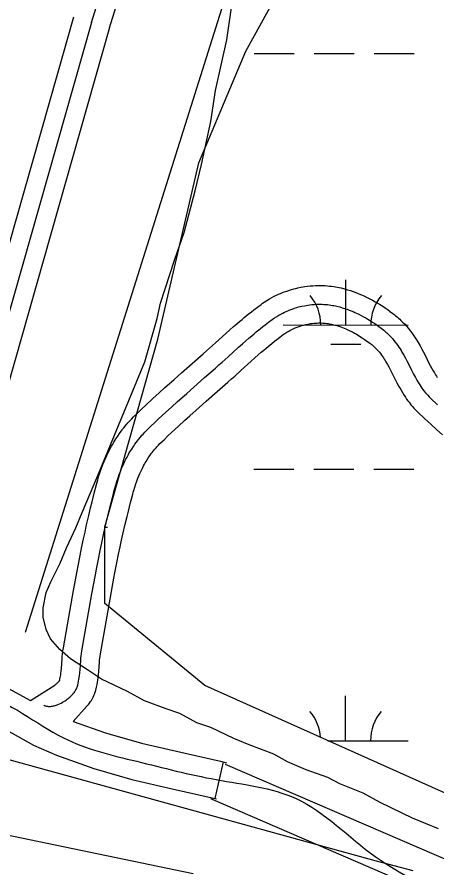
# Model space of a CAD drawing. Extents: x 3245246 to 3283090, y 806824 to 832173.
# Drawn here: x 3265952 to 3266287, y 823248 to 823928 of the extents above; entities that cross this region are included whole.
import ezdxf

# ---------------------------------------------------------------- set-up
doc = ezdxf.new("R2010")
doc.units = 0
for name, color, linetype in [('V-ROAD-CNTR', 7, 'Continuous'), ('V-SITE-VEGE', 7, 'Continuous'), ('V-TOPO-MAJR', 7, 'Continuous'), ('V-TOPO-MINR', 7, 'Continuous'), ('V-TOPO-SHOR', 7, 'Continuous'), ('V-WETL-SWMP', 7, 'Continuous')]:
    doc.layers.add(name, color=color, linetype=linetype)

msp = doc.modelspace()

# ---------------------------------------------------------------- linework, layer by layer
at = {"layer": 'V-ROAD-CNTR'}
msp.add_line((3266116.34, 823331.83), (3266109.59, 823302.6), dxfattribs=at)
for points in [[(3266011.16, 823923.64), (3266167.73, 824426.29), (3266179.25, 824460.18), (3266187.16, 824481.46), (3266201.83, 824520.69), (3266206.44, 824544.24), (3266203.64, 824569.61), (3266194.09, 824590.62), (3266179.05, 824609.91), (3266156.36, 824626.83), (3265940.7, 824773.52), (3265597.18, 825009.46), (3265320.22, 825202.11), (3265277.6, 825231.12), (3265222.68, 825268.34), (3265166.38, 825304.3), (3265084.8, 825355.5)], [(3266025.48, 823919.18), (3266182, 824421.65), (3266193.38, 824455.15), (3266201.22, 824476.22), (3266216.32, 824516.6), (3266221.61, 824543.61), (3266218.28, 824573.63), (3266207.02, 824598.44), (3266189.64, 824620.72), (3266171.3, 824634.4)], [(3266011.16, 823923.64), (3265899.86, 823532.89), (3265881.05, 823489.79), (3265841.2, 823444.66)], [(3265996.74, 823927.75), (3265885.71, 823537.97), (3265868.24, 823497.95), (3265845.4, 823472.08)], [(3266025.59, 823919.53), (3265914.01, 823527.82), (3265893.85, 823481.63), (3265857.32, 823440.25)], [(3266035.99, 823598.01), (3266036.97, 823599.26), (3266038.77, 823601.45), (3266040.21, 823603.12), (3266041.35, 823604.38), (3266043.02, 823606.16), (3266044.73, 823607.88), (3266048.22, 823611.27), (3266051.45, 823614.37), (3266054.5, 823617.26), (3266060.19, 823622.56), (3266065.19, 823627.15), (3266069.58, 823631.12), (3266077.24, 823637.97), (3266083.01, 823643.08), (3266091.64, 823650.67), (3266100.27, 823658.26), (3266103, 823660.68), (3266105.52, 823662.94), (3266110.26, 823667.23), (3266118.58, 823674.77), (3266121.79, 823677.64), (3266124.64, 823680.15), (3266127.18, 823682.36), (3266129.45, 823684.3), (3266131.46, 823685.99), (3266133.27, 823687.5), (3266136.45, 823690.09), (3266138.92, 823692.06), (3266140.83, 823693.55), (3266143.71, 823695.75), (3266146.7, 823697.97), (3266147.85, 823698.8), (3266149.04, 823699.62), (3266151.21, 823701.03), (3266153.33, 823702.31), (3266155.33, 823703.43), (3266157.22, 823704.42), (3266159, 823705.3), (3266160.68, 823706.07), (3266162.25, 823706.75), (3266163.73, 823707.36), (3266165.12, 823707.9), (3266166.49, 823708.39), (3266168.87, 823709.2), (3266171.02, 823709.85), (3266172.89, 823710.37), (3266174.53, 823710.79), (3266176.02, 823711.13), (3266178.44, 823711.63), (3266180.31, 823711.97), (3266181.75, 823712.2), (3266183.8, 823712.49), (3266185.9, 823712.73), (3266188.04, 823712.92), (3266190.15, 823713.04), (3266192.2, 823713.1), (3266194.17, 823713.1), (3266196.08, 823713.05), (3266197.93, 823712.96), (3266199.73, 823712.82), (3266201.45, 823712.65), (3266203.12, 823712.45), (3266204.74, 823712.22), (3266206.3, 823711.96), (3266207.8, 823711.69), (3266209.26, 823711.39), (3266210.73, 823711.07), (3266213.37, 823710.42), (3266215.9, 823709.71), (3266218.26, 823708.97), (3266220.45, 823708.22), (3266222.51, 823707.47), (3266224.41, 823706.72), (3266226.19, 823705.98), (3266227.86, 823705.25), (3266229.4, 823704.54), (3266230.9, 823703.83), (3266233.55, 823702.49), (3266235.89, 823701.24), (3266237.93, 823700.09), (3266239.71, 823699.04), (3266241.29, 823698.08), (3266243.92, 823696.41), (3266245.92, 823695.08), (3266247.45, 823694.03), (3266249.53, 823692.54)], [(3266047.81, 823588.77), (3266048.68, 823589.88), (3266050.24, 823591.79), (3266051.45, 823593.19), (3266052.38, 823594.22), (3266053.81, 823595.74), (3266055.28, 823597.22), (3266058.64, 823600.48), (3266061.8, 823603.51), (3266064.77, 823606.33), (3266070.37, 823611.54), (3266075.29, 823616.06), (3266079.61, 823619.97), (3266087.21, 823626.77), (3266092.94, 823631.83), (3266101.55, 823639.41), (3266110.2, 823647.02), (3266112.98, 823649.49), (3266115.56, 823651.8), (3266120.33, 823656.11), (3266128.61, 823663.62), (3266131.75, 823666.42), (3266134.52, 823668.86), (3266136.98, 823671), (3266139.16, 823672.86), (3266141.09, 823674.5), (3266142.81, 823675.92), (3266145.86, 823678.41), (3266148.2, 823680.28), (3266149.99, 823681.67), (3266152.74, 823683.77), (3266155.55, 823685.86), (3266156.49, 823686.53), (3266157.4, 823687.16), (3266159.18, 823688.32), (3266160.88, 823689.35), (3266162.49, 823690.25), (3266164.01, 823691.05), (3266165.44, 823691.75), (3266166.79, 823692.38), (3266168.07, 823692.93), (3266169.27, 823693.42), (3266170.4, 823693.85), (3266171.46, 823694.24), (3266173.45, 823694.91), (3266175.2, 823695.45), (3266176.73, 823695.87), (3266178.07, 823696.21), (3266179.25, 823696.48), (3266181.3, 823696.91), (3266182.83, 823697.19), (3266183.98, 823697.37), (3266185.7, 823697.61), (3266187.4, 823697.81), (3266189.12, 823697.96), (3266190.79, 823698.05), (3266192.41, 823698.1), (3266193.99, 823698.1), (3266195.51, 823698.06), (3266196.99, 823697.98), (3266198.43, 823697.88), (3266199.82, 823697.74), (3266201.17, 823697.58), (3266202.47, 823697.39), (3266203.74, 823697.18), (3266204.97, 823696.96), (3266206.16, 823696.72), (3266207.31, 823696.46), (3266209.54, 823695.91), (3266211.64, 823695.32), (3266213.6, 823694.71), (3266215.44, 823694.08), (3266217.17, 823693.45), (3266218.79, 823692.81), (3266220.3, 823692.18), (3266221.72, 823691.56), (3266223.05, 823690.95), (3266224.3, 823690.36), (3266226.63, 823689.18), (3266228.67, 823688.09), (3266230.45, 823687.09), (3266232, 823686.17), (3266233.36, 823685.34), (3266235.74, 823683.83), (3266237.52, 823682.65), (3266238.84, 823681.74), (3266240.84, 823680.32)], [(3266249.77, 823692.37), (3266251.87, 823690.81), (3266253.1, 823689.86), (3266254.29, 823688.9), (3266255.43, 823687.95), (3266256.52, 823686.99), (3266257.56, 823686.04), (3266258.56, 823685.09), (3266259.56, 823684.1), (3266261.32, 823682.27), (3266262.97, 823680.43), (3266264.49, 823678.63), (3266265.88, 823676.87), (3266267.17, 823675.16), (3266268.35, 823673.5), (3266269.44, 823671.9), (3266270.45, 823670.36), (3266271.38, 823668.86), (3266272.28, 823667.39), (3266273.84, 823664.68), (3266275.24, 823662.14), (3266276.48, 823659.79), (3266278.63, 823655.61), (3266280.41, 823652.08), (3266281.92, 823649.16), (3266283.21, 823646.74), (3266284.33, 823644.73), (3266285.31, 823643.06), (3266286.18, 823641.66), (3266286.95, 823640.5), (3266287.62, 823639.51)], [(3266059.62, 823579.53), (3266060.39, 823580.5), (3266061.72, 823582.12), (3266062.7, 823583.26), (3266063.42, 823584.06), (3266064.6, 823585.31), (3266065.83, 823586.56), (3266069.06, 823589.69), (3266072.15, 823592.65), (3266075.04, 823595.39), (3266080.55, 823600.53), (3266085.39, 823604.97), (3266089.65, 823608.82), (3266097.18, 823615.56), (3266102.86, 823620.58), (3266111.46, 823628.15), (3266120.13, 823635.77), (3266122.97, 823638.29), (3266125.6, 823640.65), (3266130.39, 823644.99), (3266138.65, 823652.47), (3266141.71, 823655.2), (3266144.4, 823657.58), (3266146.77, 823659.64), (3266148.87, 823661.43), (3266150.72, 823663), (3266152.34, 823664.34), (3266155.27, 823666.73), (3266157.49, 823668.5), (3266159.16, 823669.8), (3266161.76, 823671.79), (3266164.4, 823673.75), (3266165.12, 823674.27), (3266165.75, 823674.7), (3266167.16, 823675.62), (3266168.43, 823676.39), (3266169.65, 823677.07), (3266170.8, 823677.67), (3266171.88, 823678.21), (3266172.91, 823678.68), (3266173.89, 823679.1), (3266174.81, 823679.48), (3266175.67, 823679.81), (3266176.43, 823680.09), (3266178.03, 823680.63), (3266179.38, 823681.04), (3266180.58, 823681.37), (3266181.62, 823681.63), (3266182.47, 823681.83), (3266184.16, 823682.18), (3266185.36, 823682.4), (3266186.21, 823682.54), (3266187.59, 823682.73), (3266188.91, 823682.88), (3266190.21, 823682.99), (3266191.44, 823683.06), (3266192.63, 823683.1), (3266193.8, 823683.1), (3266194.94, 823683.07), (3266196.05, 823683.01), (3266197.13, 823682.93), (3266198.18, 823682.83), (3266199.21, 823682.7), (3266200.21, 823682.56), (3266201.18, 823682.4), (3266202.13, 823682.23), (3266203.05, 823682.04), (3266203.89, 823681.86), (3266205.71, 823681.41), (3266207.38, 823680.94), (3266208.95, 823680.45), (3266210.43, 823679.94), (3266211.83, 823679.43), (3266213.16, 823678.91), (3266214.41, 823678.39), (3266215.58, 823677.87), (3266216.7, 823677.36), (3266217.69, 823676.89), (3266219.71, 823675.87), (3266221.45, 823674.94), (3266222.97, 823674.08), (3266224.3, 823673.3), (3266225.44, 823672.61), (3266227.56, 823671.26), (3266229.11, 823670.23), (3266230.24, 823669.45), (3266232.14, 823668.1)], [(3266240.84, 823680.32), (3266242.82, 823678.85), (3266243.8, 823678.09), (3266244.75, 823677.33), (3266245.65, 823676.57), (3266246.51, 823675.81), (3266247.34, 823675.06), (3266248.13, 823674.31), (3266248.89, 823673.56), (3266250.32, 823672.06), (3266251.65, 823670.59), (3266252.87, 823669.13), (3266254.01, 823667.7), (3266255.06, 823666.3), (3266256.04, 823664.93), (3266256.95, 823663.59), (3266257.81, 823662.27), (3266258.61, 823660.99), (3266259.37, 823659.75), (3266260.77, 823657.31), (3266262.04, 823655.02), (3266263.18, 823652.85), (3266265.26, 823648.8), (3266267.05, 823645.26), (3266268.63, 823642.19), (3266270.04, 823639.55), (3266271.32, 823637.26), (3266272.48, 823635.29), (3266273.53, 823633.6), (3266274.49, 823632.13), (3266275.36, 823630.88), (3266276.14, 823629.79), (3266276.85, 823628.85), (3266278.13, 823627.24), (3266279.14, 823626.06), (3266279.92, 823625.19), (3266281.14, 823623.91), (3266282.42, 823622.67), (3266287.71, 823617.71)], [(3266231.91, 823668.27), (3266233.77, 823666.89), (3266234.51, 823666.32), (3266235.2, 823665.76), (3266235.87, 823665.2), (3266236.5, 823664.64), (3266237.11, 823664.08), (3266237.7, 823663.53), (3266238.21, 823663.02), (3266239.33, 823661.85), (3266240.33, 823660.74), (3266241.26, 823659.64), (3266242.13, 823658.54), (3266242.96, 823657.44), (3266243.73, 823656.35), (3266244.47, 823655.27), (3266245.17, 823654.19), (3266245.84, 823653.13), (3266246.46, 823652.11), (3266247.71, 823649.95), (3266248.83, 823647.89), (3266249.88, 823645.92), (3266251.9, 823641.99), (3266253.69, 823638.44), (3266255.34, 823635.23), (3266256.88, 823632.35), (3266258.31, 823629.79), (3266259.65, 823627.52), (3266260.89, 823625.53), (3266262.04, 823623.77), (3266263.09, 823622.24), (3266264.06, 823620.89), (3266264.99, 823619.66), (3266266.56, 823617.7), (3266267.85, 823616.18), (3266268.92, 823614.99), (3266270.48, 823613.36), (3266272.06, 823611.82), (3266277.48, 823606.74), (3266282.5, 823602.07), (3266287.24, 823597.7), (3266291.72, 823593.62)], [(3265962.26, 823380.95), (3265981.63, 823393.28), (3265982.12, 823393.62), (3265982.56, 823393.94), (3265982.97, 823394.26), (3265983.33, 823394.55), (3265983.65, 823394.84), (3265983.86, 823395.04), (3265984.42, 823395.59), (3265984.78, 823395.99), (3265985.04, 823396.3), (3265985.23, 823396.56), (3265985.36, 823396.74), (3265985.45, 823396.89), (3265985.46, 823396.91), (3265985.59, 823397.15), (3265985.61, 823397.18), (3265985.57, 823397.08), (3265985.57, 823397.08), (3265985.56, 823397.06), (3265985.82, 823398.15), (3265986.06, 823399.3), (3265986.25, 823400.43), (3265986.42, 823401.53), (3265986.55, 823402.55), (3265986.79, 823404.74), (3265986.96, 823406.68), (3265987.53, 823414.33), (3265987.73, 823416.46), (3265987.9, 823418.14), (3265988.22, 823420.66), (3265988.61, 823423.14), (3265993.98, 823453.79), (3265996.71, 823469.09), (3265999.51, 823484.39), (3266000.33, 823488.78), (3266001.92, 823496.95), (3266003.38, 823504.1), (3266004.69, 823510.34), (3266005.88, 823515.79), (3266006.94, 823520.58), (3266008.85, 823528.89), (3266010.34, 823535.14), (3266011.49, 823539.83), (3266013.25, 823546.84), (3266015.07, 823553.88), (3266015.55, 823555.67), (3266016.06, 823557.47), (3266017.07, 823560.82), (3266018.12, 823564), (3266019.17, 823566.96), (3266020.23, 823569.73), (3266021.27, 823572.32), (3266022.31, 823574.73), (3266023.33, 823576.98), (3266024.32, 823579.07), (3266025.3, 823581.01), (3266026.24, 823582.83), (3266027.16, 823584.52), (3266028.05, 823586.09), (3266028.94, 823587.6), (3266030.57, 823590.27), (3266032.11, 823592.61), (3266033.5, 823594.64), (3266034.77, 823596.39), (3266035.83, 823597.79)], [(3265972.83, 823377.25), (3265973.19, 823377.07), (3265973.56, 823376.9), (3265973.93, 823376.76), (3265974.31, 823376.64), (3265975.09, 823376.45), (3265975.88, 823376.33), (3265976.68, 823376.27), (3265977.47, 823376.26), (3265978.27, 823376.3), (3265979.05, 823376.38), (3265979.83, 823376.5), (3265980.6, 823376.65), (3265981.35, 823376.83), (3265982.08, 823377.03), (3265982.8, 823377.26), (3265983.49, 823377.5), (3265984.17, 823377.76), (3265985.49, 823378.31), (3265986.72, 823378.91), (3265987.86, 823379.52), (3265988.92, 823380.14), (3265989.9, 823380.76), (3265990.8, 823381.38), (3265991.62, 823381.98), (3265992.38, 823382.57), (3265993.06, 823383.14), (3265993.69, 823383.69), (3265994.26, 823384.22), (3265995.29, 823385.25), (3265996.13, 823386.17), (3265996.81, 823387), (3265997.37, 823387.74), (3265997.83, 823388.4), (3265998.21, 823388.99), (3265998.51, 823389.5), (3265999, 823390.41), (3265999.33, 823391.1), (3265999.54, 823391.62), (3265999.83, 823392.41), (3266000.06, 823393.2), (3266000.47, 823394.91), (3266000.8, 823396.52), (3266001.06, 823398.03), (3266001.27, 823399.45), (3266001.45, 823400.78), (3266001.72, 823403.27), (3266001.91, 823405.46), (3266002.48, 823413.09), (3266002.66, 823415), (3266002.81, 823416.42), (3266003.08, 823418.56), (3266003.41, 823420.69), (3266008.75, 823451.18), (3266011.47, 823466.42), (3266014.26, 823481.66), (3266015.07, 823485.97), (3266016.64, 823494.02), (3266018.07, 823501.06), (3266019.36, 823507.2), (3266020.53, 823512.57), (3266021.57, 823517.27), (3266023.46, 823525.47), (3266024.92, 823531.62), (3266026.05, 823536.23), (3266027.78, 823543.14), (3266029.57, 823550.05), (3266030.01, 823551.68), (3266030.46, 823553.26), (3266031.38, 823556.3), (3266032.31, 823559.14), (3266033.25, 823561.79), (3266034.19, 823564.25), (3266035.12, 823566.54), (3266036.03, 823568.67), (3266036.93, 823570.65), (3266037.8, 823572.49), (3266038.66, 823574.19), (3266039.48, 823575.78), (3266040.28, 823577.25), (3266041.06, 823578.62), (3266041.8, 823579.89), (3266043.24, 823582.23), (3266044.56, 823584.25), (3266045.76, 823585.99), (3266046.84, 823587.48), (3266047.81, 823588.77)], [(3265996.45, 823364.2), (3266007.47, 823376.36), (3266008.58, 823377.7), (3266009.52, 823378.93), (3266010.3, 823380.06), (3266010.96, 823381.08), (3266011.56, 823382.1), (3266012.41, 823383.68), (3266013.04, 823385.02), (3266013.52, 823386.17), (3266014.09, 823387.73), (3266014.56, 823389.33), (3266015.12, 823391.67), (3266015.54, 823393.74), (3266015.87, 823395.63), (3266016.13, 823397.37), (3266016.34, 823399), (3266016.65, 823401.81), (3266016.86, 823404.24), (3266017.43, 823411.85), (3266017.59, 823413.53), (3266017.71, 823414.7), (3266017.93, 823416.46), (3266018.21, 823418.23), (3266023.52, 823448.57), (3266026.23, 823463.76), (3266029.01, 823478.92), (3266029.8, 823483.15), (3266031.35, 823491.1), (3266032.75, 823498.02), (3266034.03, 823504.07), (3266035.18, 823509.35), (3266036.2, 823513.96), (3266038.06, 823522.05), (3266039.5, 823528.1), (3266040.61, 823532.62), (3266042.32, 823539.43), (3266044.07, 823546.22), (3266044.47, 823547.69), (3266044.85, 823549.04), (3266045.68, 823551.78), (3266046.51, 823554.29), (3266047.33, 823556.61), (3266048.15, 823558.77), (3266048.96, 823560.77), (3266049.75, 823562.61), (3266050.53, 823564.32), (3266051.28, 823565.9), (3266052.02, 823567.37), (3266052.72, 823568.73), (3266053.41, 823569.98), (3266054.06, 823571.14), (3266054.66, 823572.17), (3266055.91, 823574.2), (3266057.02, 823575.89), (3266058.01, 823577.33), (3266058.91, 823578.57), (3266059.79, 823579.74)], [(3265857.32, 823440.25), (3265869.57, 823427.74), (3265881.61, 823416.02), (3265893.34, 823405.56), (3265893.61, 823405.4), (3265926.41, 823400.33), (3265962.26, 823380.95)], [(3265832.65, 823422.21), (3265840.56, 823414.49), (3265848.39, 823406.49), (3265861.16, 823394.06), (3265875.37, 823381.4), (3265883.05, 823376.68), (3265916.71, 823371.47), (3265947.54, 823354.81), (3265964.62, 823345.3), (3265983.02, 823337.12), (3266013.06, 823326.53), (3266043.46, 823317.8), (3266075.69, 823310.37), (3266107.53, 823303.08), (3266111.1, 823302.25)], [(3265996.45, 823364.2), (3266022.2, 823355.12), (3266050.97, 823346.85), (3266082.41, 823339.61), (3266114.26, 823332.31), (3266119.04, 823331.21)], [(3266604.9, 823080.06), (3266300.51, 823251.17), (3266118.35, 823329.73)], [(3266287.18, 823224.24), (3266106.47, 823302.18)]]:
    msp.add_lwpolyline(points, dxfattribs=at)
msp.add_spline([(3265843.13, 823432.94), (3265858.98, 823417.12), (3265884.36, 823393.48), (3265921.56, 823385.9), (3265988.57, 823351.07), (3266047.21, 823332.33), (3266110.89, 823317.69), (3266174.63, 823302.49), (3266237.94, 823256.14), (3266318.96, 823213.69), (3266446.25, 823144.04), (3266598.22, 823070.18), (3266698.27, 823024.21), (3266809.76, 822977.55), (3266902.83, 822954.65), (3266981.51, 822929.37), (3267047.02, 822922.93), (3267126.67, 822926.97), (3267196.8, 822934.46), (3267240.76, 822931.16), (3267315.46, 822929.02), (3267389.48, 822902.91), (3267472.52, 822855.33), (3267548.21, 822799.11), (3267673.18, 822703.23), (3267729.53, 822659.19), (3267800.82, 822580.02), (3267841.58, 822514.78), (3267890.36, 822443.64), (3267961.46, 822390.31), (3268026.22, 822347.95), (3268097.47, 822313.66), (3268226.82, 822221.48), (3268328.91, 822136.16), (3268437.97, 822030.19), (3268539.63, 821913.73), (3268611.4, 821855.02), (3268669.68, 821832.99), (3268741.62, 821835.21), (3268780.98, 821862.31), (3268824.18, 821916.6), (3268873.06, 822006.27), (3268932.52, 822098.07), (3268972.12, 822145.49), (3269019.4, 822162.03), (3269055.98, 822158.33), (3269086.75, 822138.72), (3269215.73, 821995.56), (3269467.12, 821682.49), (3269665.02, 821425.34), (3269890.24, 821132.34), (3269935.57, 821060.84), (3269937.76, 820947.01), (3269911.92, 820878.37), (3269882.42, 820803.43), (3269850.37, 820754.68), (3269820.83, 820702.94), (3269847.45, 820661.45), (3269995.31, 820504.9), (3270135.08, 820342.32), (3270215.8, 820249.25), (3270280.88, 820161.54), (3270409.84, 819983.24), (3270585.16, 819734.7), (3270723.07, 819531.19), (3270847.77, 819342.24), (3270941.21, 819194.89), (3271024.16, 819065.03), (3271103.72, 818955.95), (3271217.86, 818809.2), (3271322.11, 818665.04), (3271450.94, 818481.15), (3271547.8, 818329.85), (3271656.16, 818158.96), (3271778.9, 817965.4), (3271939.04, 817707.54), (3272036.56, 817466.51), (3272126.72, 817285.29), (3272211.94, 817051.13), (3272318, 816867.47), (3272429.35, 816683.19), (3272508.65, 816556.22), (3272571.56, 816398.68), (3272670.41, 816197), (3272779.92, 816022.86), (3272872.13, 815803.22), (3272964.65, 815556.57)], degree=3, dxfattribs=at)
at = {"layer": 'V-SITE-VEGE'}
for p, q in [((3266119.21, 823909.67), (3266123.05, 823935.57)), ((3266110.35, 823869), (3266119.21, 823909.67)), ((3266106.52, 823844.34), (3266110.35, 823869)), ((3266098.93, 823809.82), (3266106.52, 823844.34)), ((3266093.88, 823788.88), (3266098.93, 823809.82)), ((3266085.06, 823755.6), (3266093.88, 823788.88)), ((3266077.54, 823733.43), (3266085.06, 823755.6)), ((3266066.24, 823698.94), (3266077.54, 823733.43)), ((3266063.71, 823686.61), (3266066.24, 823698.94)), ((3266053.65, 823652.11), (3266063.71, 823686.61)), ((3266026.14, 823585.62), (3266053.65, 823652.11)), ((3266016.14, 823560.99), (3266026.14, 823585.62)), ((3266003.64, 823531.44), (3266016.14, 823560.99)), ((3265998.63, 823519.13), (3266003.64, 823531.44)), ((3265991.14, 823503.13), (3265998.63, 823519.13)), ((3265986.14, 823490.81), (3265991.14, 823503.13)), ((3265978.66, 823476.04), (3265986.14, 823490.81)), ((3265974.91, 823467.42), (3265978.66, 823476.04)), ((3265972.38, 823455.1), (3265974.91, 823467.42)), ((3265972.33, 823447.69), (3265972.38, 823455.1)), ((3265974.75, 823437.81), (3265972.33, 823447.69)), ((3265978.41, 823430.39), (3265974.75, 823437.81)), ((3265985.77, 823421.71), (3265978.41, 823430.39)), ((3265994.37, 823414.26), (3265985.77, 823421.71)), ((3266007.89, 823405.54), (3265994.37, 823414.26)), ((3266018.96, 823398.08), (3266007.89, 823405.54)), ((3266039.89, 823388.1), (3266018.96, 823398.08)), ((3266053.42, 823380.62), (3266039.89, 823388.1)), ((3266070.66, 823374.36), (3266053.42, 823380.62)), ((3266081.75, 823370.59), (3266070.66, 823374.36)), ((3266095.28, 823363.11), (3266081.75, 823370.59)), ((3266106.37, 823359.35), (3266095.28, 823363.11)), ((3266124.83, 823350.61), (3266106.37, 823359.35)), ((3266137.15, 823345.61), (3266124.83, 823350.61)), ((3266156.85, 823338.1), (3266137.15, 823345.61)), ((3266167.93, 823331.87), (3266156.85, 823338.1)), ((3266182.7, 823325.62), (3266167.93, 823331.87)), ((3266199.94, 823319.36), (3266182.7, 823325.62)), ((3266209.79, 823314.37), (3266199.94, 823319.36)), ((3266228.26, 823306.87), (3266209.79, 823314.37)), ((3266241.79, 823299.39), (3266228.26, 823306.87)), ((3266267.64, 823286.91), (3266241.79, 823299.39)), ((3266288.57, 823278.16), (3266267.64, 823286.91))]:
    msp.add_line(p, q, dxfattribs=at)
at = {"layer": 'V-TOPO-MAJR'}
msp.add_lwpolyline([(3266092.48, 823242.34), (3265645.66, 823335.1), (3265483.95, 823366.26), (3265321.74, 823394.3), (3265158.8, 823417.68), (3264995.36, 823437.96), (3264506.91, 823491.44), (3264501.79, 823491.89), (3264496.67, 823492.2), (3264491.54, 823492.3), (3264486.4, 823492.26), (3264481.26, 823492.03), (3264476.13, 823491.71), (3264471.01, 823491.23), (3264465.9, 823490.65), (3263566.98, 823376.01)], dxfattribs=at)
at = {"layer": 'V-TOPO-MINR'}
msp.add_lwpolyline([(3266268.34, 823244.6), (3266237.92, 823252.79), (3265753.69, 823386.36), (3265729.92, 823393.59), (3265706.44, 823401.63), (3265685.37, 823410.11)], dxfattribs=at)
at = {"layer": 'V-TOPO-SHOR'}
msp.add_line((3266202.27, 824211.29), (3265958.07, 823435.51), dxfattribs=at)
at = {"layer": 'V-WETL-SWMP'}
for p, q in [((3266141.05, 823898.74), (3266173.05, 823898.73)), ((3266189.05, 823898.72), (3266221.05, 823898.71)), ((3266237.05, 823898.7), (3266269.05, 823898.69)), ((3266214.37, 823681.47), (3266214.38, 823717.47)), ((3266164.37, 823681.49), (3266264.37, 823681.45)), ((3266202.36, 823666.04), (3266226.36, 823666.03)), ((3266140.91, 823566.07), (3266172.91, 823566.05)), ((3266188.91, 823566.05), (3266220.91, 823566.03)), ((3266236.91, 823566.03), (3266268.91, 823566.01)), ((3266021.87, 823519.69), (3266023.82, 823519.69)), ((3266214.22, 823348.79), (3266214.24, 823384.79)), ((3266200.19, 823348.8), (3266264.22, 823348.77))]:
    msp.add_line(p, q, dxfattribs=at)
msp.add_lwpolyline([(3266730.89, 823110.97), (3266101.7, 823392.94), (3266021.87, 823458.73), (3266021.87, 823519.83), (3266064.13, 823670.21), (3266097, 823811.2), (3266134.56, 823900.49), (3266186.21, 823994.48), (3266242.56, 824074.37), (3266261.34, 824328.15), (3266359.95, 824356.34), (3266458.55, 824346.94), (3266524.29, 824295.25), (3266679.24, 824168.36), (3266890.54, 824008.58), (3267153.49, 823853.49), (3267402.35, 823703.11), (3268252.23, 823101.57)], dxfattribs=at)
for centre, start, end in [((3266159.12, 823681.97), 359.20319, 40.74684), ((3266269.61, 823681.92), 139.20318, 180.74684), ((3266158.98, 823349.29), 3.59864, 40.74684), ((3266269.46, 823349.24), 139.20318, 180.74684)]:
    msp.add_arc(centre, 35.25, start, end, dxfattribs=at)

doc.saveas('drawing.dxf')
